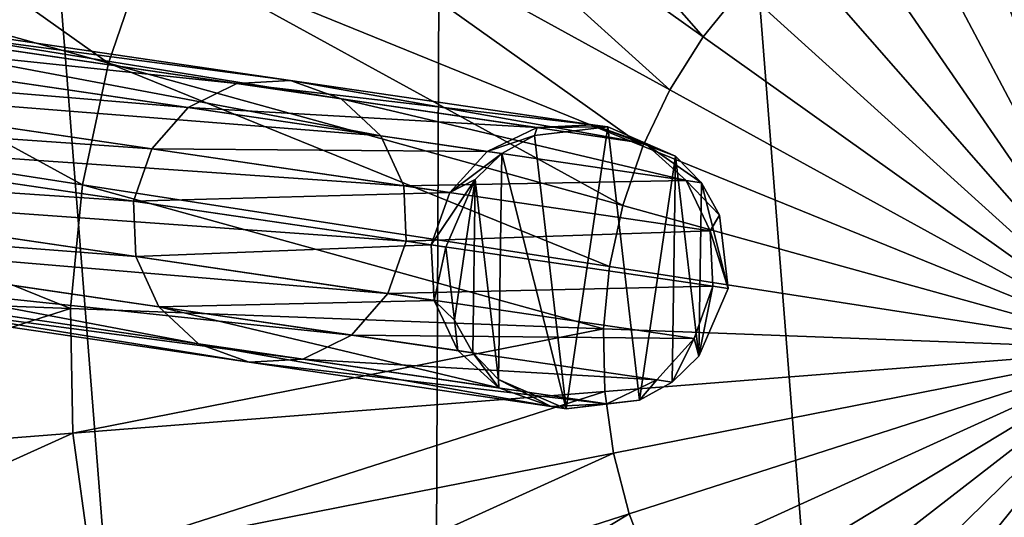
# Model space of a CAD drawing. Header units: millimetres. Extents: x 64 to 3333, y 103 to 3347.
# Tile 363 of 519: x 1707 to 1725, y 1775 to 1784. Entities that reach past the tile are written whole.
import ezdxf

# ---------------------------------------------------------------- set-up
doc = ezdxf.new("R2010")
doc.units = ezdxf.units.MM
doc.header["$LTSCALE"] = 25.4
doc.layers.get('0').update_dxf_attribs({"true_color": 0xff5454})

# ---------------------------------------------------------------- blocks, each defined once
blk = doc.blocks.new('SPIDER-6785-9743.STL')
at = {"color": 0}
mesh = blk.add_polyface(dxfattribs=at)
corners = [(1654.298, 1759.693, 1405.814), (1652.364, 1784.306, 1405.814), (1652.311, 1771.919, 1405.814), (1654.454, 1796.515, 1405.814), (1658.271, 1747.96, 1405.814), (1658.526, 1808.214, 1405.814), (1664.12, 1737.042, 1405.814), (1664.467, 1819.083, 1405.814), (1671.687, 1727.234, 1405.814), (1672.116, 1828.826, 1405.814), (1680.765, 1718.807, 1405.814), (1681.265, 1837.177, 1405.814), (1691.106, 1711.988, 1405.814), (1691.664, 1843.908, 1405.814), (1702.429, 1706.964, 1405.814), (1703.028, 1848.835, 1405.814), (1714.423, 1703.873, 1405.814), (1715.049, 1851.825, 1405.814), (1726.764, 1702.797, 1405.814), (1727.398, 1852.796, 1405.814), (1739.112, 1703.768, 1405.814), (1739.738, 1851.721, 1405.814), (1751.133, 1706.758, 1405.814), (1751.733, 1848.63, 1405.814), (1762.498, 1711.686, 1405.814), (1763.055, 1843.606, 1405.814), (1772.896, 1718.417, 1405.814), (1773.396, 1836.787, 1405.814), (1782.045, 1726.768, 1405.814), (1782.474, 1828.359, 1405.814), (1789.694, 1736.511, 1405.814), (1790.041, 1818.552, 1405.814), (1795.636, 1747.38, 1405.814), (1795.89, 1807.633, 1405.814), (1799.707, 1759.078, 1405.814), (1799.863, 1795.901, 1405.814), (1801.798, 1771.288, 1405.814), (1801.85, 1783.674, 1405.814)]
mesh.append_faces([[corners[k] for k in face] for face in [(0, 1, 2), (35, 36, 37)]], dxfattribs={"vtx0": -1, "color": 0})
mesh.append_faces([[corners[k] for k in face] for face in [(1, 0, 3), (3, 4, 5), (5, 6, 7), (7, 8, 9), (9, 10, 11), (11, 12, 13), (13, 14, 15), (15, 16, 17), (17, 18, 19), (19, 20, 21), (21, 22, 23), (23, 24, 25), (25, 26, 27), (27, 28, 29), (29, 30, 31), (31, 32, 33), (33, 34, 35)]], dxfattribs={"vtx0": -1, "vtx1": -1, "color": 0})
mesh.append_faces([[corners[k] for k in face] for face in [(3, 0, 4), (5, 4, 6), (7, 6, 8), (9, 8, 10), (11, 10, 12), (13, 12, 14), (15, 14, 16), (17, 16, 18), (19, 18, 20), (21, 20, 22), (23, 22, 24), (25, 24, 26), (27, 26, 28), (29, 28, 30), (31, 30, 32), (33, 32, 34), (35, 34, 36)]], dxfattribs={"vtx0": -1, "vtx2": -1, "color": 0})
mesh = blk.add_polyface(dxfattribs=at)
corners = [(1713.151, 1790.415, 1363.8), (1719.398, 1783.278, 1362.521), (1711.78, 1788.713, 1363.8), (1720.086, 1784.133, 1362.521)]
mesh.append_faces([[corners[k] for k in face] for face in [(0, 1, 2), (1, 0, 3)]], dxfattribs={"vtx0": -1, "color": 0})
mesh = blk.add_polyface(dxfattribs=at)
corners = [(1711.78, 1788.713, 1363.8), (1718.813, 1782.349, 1362.521), (1710.617, 1786.862, 1363.8), (1719.398, 1783.278, 1362.521)]
mesh.append_faces([[corners[k] for k in face] for face in [(0, 1, 2), (1, 0, 3)]], dxfattribs={"vtx0": -1, "color": 0})
mesh = blk.add_polyface(dxfattribs=at)
corners = [(1701.171, 1788.355, 1366.004), (1708.97, 1782.821, 1363.8), (1700.121, 1785.276, 1366.004), (1709.676, 1784.89, 1363.8)]
mesh.append_faces([[corners[k] for k in face] for face in [(0, 1, 2), (1, 0, 3)]], dxfattribs={"vtx0": -1, "color": 0})
mesh = blk.add_polyface(dxfattribs=at)
corners = [(1727.081, 1777.797, 1362.181), (1723.674, 1786.598, 1362.521), (1724.718, 1786.934, 1362.521)]
mesh.append_faces([[corners[k] for k in face] for face in [(0, 1, 2)]], dxfattribs={"color": 0})
mesh = blk.add_polyface(dxfattribs=at)
corners = [(1710.617, 1786.862, 1363.8), (1718.341, 1781.359, 1362.521), (1709.676, 1784.89, 1363.8), (1718.813, 1782.349, 1362.521)]
mesh.append_faces([[corners[k] for k in face] for face in [(0, 1, 2), (1, 0, 3)]], dxfattribs={"vtx0": -1, "color": 0})
mesh = blk.add_polyface(dxfattribs=at)
corners = [(1727.081, 1777.797, 1362.181), (1722.675, 1786.143, 1362.521), (1723.674, 1786.598, 1362.521)]
mesh.append_faces([[corners[k] for k in face] for face in [(0, 1, 2)]], dxfattribs={"color": 0})
mesh = blk.add_polyface(dxfattribs=at)
corners = [(1727.081, 1777.797, 1362.181), (1721.736, 1785.575, 1362.521), (1722.675, 1786.143, 1362.521)]
mesh.append_faces([[corners[k] for k in face] for face in [(0, 1, 2)]], dxfattribs={"color": 0})
mesh = blk.add_polyface(dxfattribs=at)
corners = [(1727.081, 1777.797, 1362.181), (1720.869, 1784.902, 1362.521), (1721.736, 1785.575, 1362.521)]
mesh.append_faces([[corners[k] for k in face] for face in [(0, 1, 2)]], dxfattribs={"color": 0})
mesh = blk.add_polyface(dxfattribs=at)
corners = [(1700.121, 1785.276, 1366.004), (1708.509, 1780.685, 1363.8), (1699.435, 1782.096, 1366.004), (1708.97, 1782.821, 1363.8)]
mesh.append_faces([[corners[k] for k in face] for face in [(0, 1, 2), (1, 0, 3)]], dxfattribs={"vtx0": -1, "color": 0})
mesh = blk.add_polyface(dxfattribs=at)
corners = [(1709.676, 1784.89, 1363.8), (1717.986, 1780.32, 1362.521), (1708.97, 1782.821, 1363.8), (1718.341, 1781.359, 1362.521)]
mesh.append_faces([[corners[k] for k in face] for face in [(0, 1, 2), (1, 0, 3)]], dxfattribs={"vtx0": -1, "color": 0})
mesh = blk.add_polyface(dxfattribs=at)
corners = [(1727.081, 1777.797, 1362.181), (1720.086, 1784.133, 1362.521), (1720.869, 1784.902, 1362.521)]
mesh.append_faces([[corners[k] for k in face] for face in [(0, 1, 2)]], dxfattribs={"color": 0})
mesh = blk.add_polyface(dxfattribs=at)
corners = [(1698.939, 1784.268, 1292.478), (1712.16, 1782.517, 1325.328), (1699.817, 1784.332, 1292.058), (1711.217, 1782.463, 1325.572)]
mesh.append_faces([[corners[k] for k in face] for face in [(0, 1, 2), (1, 0, 3)]], dxfattribs={"vtx0": -1, "color": 0})
mesh = blk.add_polyface(dxfattribs=at)
corners = [(1699.817, 1784.332, 1292.058), (1713.047, 1782.194, 1325.084), (1700.639, 1784.018, 1291.638), (1712.16, 1782.517, 1325.328)]
mesh.append_faces([[corners[k] for k in face] for face in [(0, 1, 2), (1, 0, 3)]], dxfattribs={"vtx0": -1, "color": 0})
mesh = blk.add_polyface(dxfattribs=at)
corners = [(1698.139, 1783.838, 1292.834), (1711.217, 1782.463, 1325.572), (1698.939, 1784.268, 1292.478), (1710.363, 1782.041, 1325.779)]
mesh.append_faces([[corners[k] for k in face] for face in [(0, 1, 2), (1, 0, 3)]], dxfattribs={"vtx0": -1, "color": 0})
mesh = blk.add_polyface(dxfattribs=at)
corners = [(1727.081, 1777.797, 1362.181), (1719.398, 1783.278, 1362.521), (1720.086, 1784.133, 1362.521)]
mesh.append_faces([[corners[k] for k in face] for face in [(0, 1, 2)]], dxfattribs={"color": 0})
mesh = blk.add_polyface(dxfattribs=at)
corners = [(1700.639, 1784.018, 1291.638), (1713.744, 1781.544, 1324.877), (1701.281, 1783.376, 1291.282), (1713.047, 1782.194, 1325.084)]
mesh.append_faces([[corners[k] for k in face] for face in [(0, 1, 2), (1, 0, 3)]], dxfattribs={"vtx0": -1, "color": 0})
mesh = blk.add_polyface(dxfattribs=at)
corners = [(1710.363, 1782.041, 1325.779), (1697.539, 1783.106, 1293.072), (1709.727, 1781.315, 1325.917), (1698.139, 1783.838, 1292.834)]
mesh.append_faces([[corners[k] for k in face] for face in [(0, 1, 2), (1, 0, 3)]], dxfattribs={"vtx0": -1, "color": 0})
mesh = blk.add_polyface(dxfattribs=at)
corners = [(1701.645, 1782.503, 1291.044), (1713.744, 1781.544, 1324.877), (1714.144, 1780.666, 1324.739), (1701.281, 1783.376, 1291.282)]
mesh.append_faces([[corners[k] for k in face] for face in [(0, 1, 2), (1, 0, 3)]], dxfattribs={"vtx0": -1, "color": 0})
mesh = blk.add_polyface(dxfattribs=at)
corners = [(1727.081, 1777.797, 1362.181), (1718.813, 1782.349, 1362.521), (1719.398, 1783.278, 1362.521)]
mesh.append_faces([[corners[k] for k in face] for face in [(0, 1, 2)]], dxfattribs={"color": 0})
mesh = blk.add_polyface(dxfattribs=at)
corners = [(1709.727, 1781.315, 1325.917), (1697.231, 1782.185, 1293.156), (1709.406, 1780.395, 1325.965), (1697.539, 1783.106, 1293.072)]
mesh.append_faces([[corners[k] for k in face] for face in [(0, 1, 2), (1, 0, 3)]], dxfattribs={"vtx0": -1, "color": 0})
mesh = blk.add_polyface(dxfattribs=at)
corners = [(1708.97, 1782.821, 1363.8), (1717.755, 1779.247, 1362.521), (1708.509, 1780.685, 1363.8), (1717.986, 1780.32, 1362.521)]
mesh.append_faces([[corners[k] for k in face] for face in [(0, 1, 2), (1, 0, 3)]], dxfattribs={"vtx0": -1, "color": 0})
mesh = blk.add_polyface(dxfattribs=at)
corners = [(1701.675, 1781.531, 1290.96), (1714.144, 1780.666, 1324.739), (1714.187, 1779.692, 1324.69), (1701.645, 1782.503, 1291.044)]
mesh.append_faces([[corners[k] for k in face] for face in [(0, 1, 2), (1, 0, 3)]], dxfattribs={"vtx0": -1, "color": 0})
mesh = blk.add_polyface(dxfattribs=at)
corners = [(1710.363, 1782.041, 1325.779), (1716.487, 1781.689, 1359.366), (1711.217, 1782.463, 1325.572), (1715.607, 1781.27, 1359.411)]
mesh.append_faces([[corners[k] for k in face] for face in [(0, 1, 2), (1, 0, 3)]], dxfattribs={"vtx0": -1, "color": 0})
mesh = blk.add_polyface(dxfattribs=at)
corners = [(1711.217, 1782.463, 1325.572), (1717.46, 1781.738, 1359.314), (1712.16, 1782.517, 1325.328), (1716.487, 1781.689, 1359.366)]
mesh.append_faces([[corners[k] for k in face] for face in [(0, 1, 2), (1, 0, 3)]], dxfattribs={"vtx0": -1, "color": 0})
mesh = blk.add_polyface(dxfattribs=at)
corners = [(1712.16, 1782.517, 1325.328), (1718.377, 1781.411, 1359.261), (1713.047, 1782.194, 1325.084), (1717.46, 1781.738, 1359.314)]
mesh.append_faces([[corners[k] for k in face] for face in [(0, 1, 2), (1, 0, 3)]], dxfattribs={"vtx0": -1, "color": 0})
mesh = blk.add_polyface(dxfattribs=at)
corners = [(1727.081, 1777.797, 1362.181), (1718.341, 1781.359, 1362.521), (1718.813, 1782.349, 1362.521)]
mesh.append_faces([[corners[k] for k in face] for face in [(0, 1, 2)]], dxfattribs={"color": 0})
mesh = blk.add_polyface(dxfattribs=at)
corners = [(1709.406, 1780.395, 1325.965), (1697.261, 1781.213, 1293.072), (1709.449, 1779.422, 1325.917), (1697.231, 1782.185, 1293.156)]
mesh.append_faces([[corners[k] for k in face] for face in [(0, 1, 2), (1, 0, 3)]], dxfattribs={"vtx0": -1, "color": 0})
mesh = blk.add_polyface(dxfattribs=at)
corners = [(1699.435, 1782.096, 1366.004), (1708.299, 1778.509, 1363.8), (1699.123, 1778.857, 1366.004), (1708.509, 1780.685, 1363.8)]
mesh.append_faces([[corners[k] for k in face] for face in [(0, 1, 2), (1, 0, 3)]], dxfattribs={"vtx0": -1, "color": 0})
mesh = blk.add_polyface(dxfattribs=at)
corners = [(1715.607, 1781.27, 1359.411), (1709.727, 1781.315, 1325.917), (1714.954, 1780.546, 1359.441), (1710.363, 1782.041, 1325.779)]
mesh.append_faces([[corners[k] for k in face] for face in [(0, 1, 2), (1, 0, 3)]], dxfattribs={"vtx0": -1, "color": 0})
mesh = blk.add_polyface(dxfattribs=at)
corners = [(1713.047, 1782.194, 1325.084), (1719.099, 1780.757, 1359.217), (1713.744, 1781.544, 1324.877), (1718.377, 1781.411, 1359.261)]
mesh.append_faces([[corners[k] for k in face] for face in [(0, 1, 2), (1, 0, 3)]], dxfattribs={"vtx0": -1, "color": 0})
mesh = blk.add_polyface(dxfattribs=at)
corners = [(1715.036, 1778.304, 1369.032), (1715.399, 1780.777, 1369.032), (1714.886, 1779.589, 1369.032), (1715.354, 1777.734, 1369.032), (1715.808, 1777.266, 1369.032), (1715.868, 1781.232, 1369.032), (1716.996, 1776.752, 1369.032), (1716.438, 1781.55, 1369.032), (1717.723, 1781.699, 1369.032), (1718.281, 1776.902, 1369.032), (1718.911, 1781.186, 1369.032), (1718.851, 1777.22, 1369.032), (1719.32, 1777.674, 1369.032), (1719.366, 1780.718, 1369.032), (1719.833, 1778.862, 1369.032), (1719.683, 1780.148, 1369.032)]
mesh.append_faces([[corners[k] for k in face] for face in [(0, 1, 2), (13, 14, 15)]], dxfattribs={"vtx0": -1, "color": 0})
mesh.append_faces([[corners[k] for k in face] for face in [(1, 4, 5), (5, 6, 7), (7, 6, 8), (8, 9, 10), (10, 12, 13)]], dxfattribs={"vtx0": -1, "vtx1": -1, "color": 0})
mesh.append_faces([[corners[k] for k in face] for face in [(1, 0, 3), (1, 3, 4), (5, 4, 6), (8, 6, 9), (10, 9, 11), (10, 11, 12), (13, 12, 14)]], dxfattribs={"vtx0": -1, "vtx2": -1, "color": 0})
mesh = blk.add_polyface(dxfattribs=at)
corners = [(1717.723, 1781.699, 1369.032), (1716.487, 1781.689, 1359.366), (1716.438, 1781.55, 1369.032)]
mesh.append_faces([[corners[k] for k in face] for face in [(0, 1, 2)]], dxfattribs={"color": 0})
mesh = blk.add_polyface(dxfattribs=at)
corners = [(1717.723, 1781.699, 1369.032), (1717.46, 1781.738, 1359.314), (1716.487, 1781.689, 1359.366)]
mesh.append_faces([[corners[k] for k in face] for face in [(0, 1, 2)]], dxfattribs={"color": 0})
mesh = blk.add_polyface(dxfattribs=at)
corners = [(1718.911, 1781.186, 1369.032), (1717.46, 1781.738, 1359.314), (1717.723, 1781.699, 1369.032)]
mesh.append_faces([[corners[k] for k in face] for face in [(0, 1, 2)]], dxfattribs={"color": 0})
mesh = blk.add_polyface(dxfattribs=at)
corners = [(1718.911, 1781.186, 1369.032), (1718.377, 1781.411, 1359.261), (1717.46, 1781.738, 1359.314)]
mesh.append_faces([[corners[k] for k in face] for face in [(0, 1, 2)]], dxfattribs={"color": 0})
mesh = blk.add_polyface(dxfattribs=at)
corners = [(1701.367, 1780.61, 1291.044), (1714.187, 1779.692, 1324.69), (1713.866, 1778.772, 1324.739), (1701.675, 1781.531, 1290.96)]
mesh.append_faces([[corners[k] for k in face] for face in [(0, 1, 2), (1, 0, 3)]], dxfattribs={"vtx0": -1, "color": 0})
mesh = blk.add_polyface(dxfattribs=at)
corners = [(1714.144, 1780.666, 1324.739), (1719.099, 1780.757, 1359.217), (1719.517, 1779.876, 1359.187), (1713.744, 1781.544, 1324.877)]
mesh.append_faces([[corners[k] for k in face] for face in [(0, 1, 2), (1, 0, 3)]], dxfattribs={"vtx0": -1, "color": 0})
mesh = blk.add_polyface(dxfattribs=at)
corners = [(1716.438, 1781.55, 1369.032), (1716.487, 1781.689, 1359.366), (1715.607, 1781.27, 1359.411)]
mesh.append_faces([[corners[k] for k in face] for face in [(0, 1, 2)]], dxfattribs={"color": 0})
mesh = blk.add_polyface(dxfattribs=at)
corners = [(1716.438, 1781.55, 1369.032), (1715.607, 1781.27, 1359.411), (1715.868, 1781.232, 1369.032)]
mesh.append_faces([[corners[k] for k in face] for face in [(0, 1, 2)]], dxfattribs={"color": 0})
mesh = blk.add_polyface(dxfattribs=at)
corners = [(1727.081, 1777.797, 1362.181), (1717.986, 1780.32, 1362.521), (1718.341, 1781.359, 1362.521)]
mesh.append_faces([[corners[k] for k in face] for face in [(0, 1, 2)]], dxfattribs={"color": 0})
mesh = blk.add_polyface(dxfattribs=at)
corners = [(1718.377, 1781.411, 1359.261), (1718.911, 1781.186, 1369.032), (1719.366, 1780.718, 1369.032)]
mesh.append_faces([[corners[k] for k in face] for face in [(0, 1, 2)]], dxfattribs={"color": 0})
mesh = blk.add_polyface(dxfattribs=at)
corners = [(1719.366, 1780.718, 1369.032), (1719.099, 1780.757, 1359.217), (1718.377, 1781.411, 1359.261)]
mesh.append_faces([[corners[k] for k in face] for face in [(0, 1, 2)]], dxfattribs={"color": 0})
mesh = blk.add_polyface(dxfattribs=at)
corners = [(1709.449, 1779.422, 1325.917), (1697.625, 1780.34, 1292.834), (1709.849, 1778.543, 1325.779), (1697.261, 1781.213, 1293.072)]
mesh.append_faces([[corners[k] for k in face] for face in [(0, 1, 2), (1, 0, 3)]], dxfattribs={"vtx0": -1, "color": 0})
mesh = blk.add_polyface(dxfattribs=at)
corners = [(1714.954, 1780.546, 1359.441), (1709.406, 1780.395, 1325.965), (1714.627, 1779.628, 1359.451), (1709.727, 1781.315, 1325.917)]
mesh.append_faces([[corners[k] for k in face] for face in [(0, 1, 2), (1, 0, 3)]], dxfattribs={"vtx0": -1, "color": 0})
mesh = blk.add_polyface(dxfattribs=at)
corners = [(1715.607, 1781.27, 1359.411), (1714.954, 1780.546, 1359.441), (1715.868, 1781.232, 1369.032)]
mesh.append_faces([[corners[k] for k in face] for face in [(0, 1, 2)]], dxfattribs={"color": 0})
mesh = blk.add_polyface(dxfattribs=at)
corners = [(1715.868, 1781.232, 1369.032), (1714.954, 1780.546, 1359.441), (1715.399, 1780.777, 1369.032)]
mesh.append_faces([[corners[k] for k in face] for face in [(0, 1, 2)]], dxfattribs={"color": 0})
mesh = blk.add_polyface(dxfattribs=at)
corners = [(1708.509, 1780.685, 1363.8), (1717.65, 1778.155, 1362.521), (1708.299, 1778.509, 1363.8), (1717.755, 1779.247, 1362.521)]
mesh.append_faces([[corners[k] for k in face] for face in [(0, 1, 2), (1, 0, 3)]], dxfattribs={"vtx0": -1, "color": 0})
mesh = blk.add_polyface(dxfattribs=at)
corners = [(1714.187, 1779.692, 1324.69), (1719.517, 1779.876, 1359.187), (1719.565, 1778.902, 1359.176), (1714.144, 1780.666, 1324.739)]
mesh.append_faces([[corners[k] for k in face] for face in [(0, 1, 2), (1, 0, 3)]], dxfattribs={"vtx0": -1, "color": 0})
mesh = blk.add_polyface(dxfattribs=at)
corners = [(1715.399, 1780.777, 1369.032), (1714.627, 1779.628, 1359.451), (1714.886, 1779.589, 1369.032)]
mesh.append_faces([[corners[k] for k in face] for face in [(0, 1, 2)]], dxfattribs={"color": 0})
mesh = blk.add_polyface(dxfattribs=at)
corners = [(1715.399, 1780.777, 1369.032), (1714.954, 1780.546, 1359.441), (1714.627, 1779.628, 1359.451)]
mesh.append_faces([[corners[k] for k in face] for face in [(0, 1, 2)]], dxfattribs={"color": 0})
mesh = blk.add_polyface(dxfattribs=at)
corners = [(1719.099, 1780.757, 1359.217), (1719.366, 1780.718, 1369.032), (1719.683, 1780.148, 1369.032)]
mesh.append_faces([[corners[k] for k in face] for face in [(0, 1, 2)]], dxfattribs={"color": 0})
mesh = blk.add_polyface(dxfattribs=at)
corners = [(1719.099, 1780.757, 1359.217), (1719.683, 1780.148, 1369.032), (1719.517, 1779.876, 1359.187)]
mesh.append_faces([[corners[k] for k in face] for face in [(0, 1, 2)]], dxfattribs={"color": 0})
mesh = blk.add_polyface(dxfattribs=at)
corners = [(1700.767, 1779.878, 1291.282), (1713.866, 1778.772, 1324.739), (1713.229, 1778.046, 1324.877), (1701.367, 1780.61, 1291.044)]
mesh.append_faces([[corners[k] for k in face] for face in [(0, 1, 2), (1, 0, 3)]], dxfattribs={"vtx0": -1, "color": 0})
mesh = blk.add_polyface(dxfattribs=at)
corners = [(1710.546, 1777.893, 1325.572), (1697.625, 1780.34, 1292.834), (1698.267, 1779.698, 1292.478), (1709.849, 1778.543, 1325.779)]
mesh.append_faces([[corners[k] for k in face] for face in [(0, 1, 2), (1, 0, 3)]], dxfattribs={"vtx0": -1, "color": 0})
mesh = blk.add_polyface(dxfattribs=at)
corners = [(1714.627, 1779.628, 1359.451), (1709.449, 1779.422, 1325.917), (1714.676, 1778.653, 1359.441), (1709.406, 1780.395, 1325.965)]
mesh.append_faces([[corners[k] for k in face] for face in [(0, 1, 2), (1, 0, 3)]], dxfattribs={"vtx0": -1, "color": 0})
mesh = blk.add_polyface(dxfattribs=at)
corners = [(1727.081, 1777.797, 1362.181), (1717.755, 1779.247, 1362.521), (1717.986, 1780.32, 1362.521)]
mesh.append_faces([[corners[k] for k in face] for face in [(0, 1, 2)]], dxfattribs={"color": 0})
mesh = blk.add_polyface(dxfattribs=at)
corners = [(1719.683, 1780.148, 1369.032), (1719.833, 1778.862, 1369.032), (1719.517, 1779.876, 1359.187)]
mesh.append_faces([[corners[k] for k in face] for face in [(0, 1, 2)]], dxfattribs={"color": 0})
mesh = blk.add_polyface(dxfattribs=at)
corners = [(1713.229, 1778.046, 1324.877), (1699.968, 1779.448, 1291.638), (1700.767, 1779.878, 1291.282), (1712.375, 1777.624, 1325.084)]
mesh.append_faces([[corners[k] for k in face] for face in [(0, 1, 2), (1, 0, 3)]], dxfattribs={"vtx0": -1, "color": 0})
mesh = blk.add_polyface(dxfattribs=at)
corners = [(1719.517, 1779.876, 1359.187), (1719.833, 1778.862, 1369.032), (1719.565, 1778.902, 1359.176)]
mesh.append_faces([[corners[k] for k in face] for face in [(0, 1, 2)]], dxfattribs={"color": 0})
mesh = blk.add_polyface(dxfattribs=at)
corners = [(1711.433, 1777.57, 1325.328), (1698.267, 1779.698, 1292.478), (1699.09, 1779.385, 1292.058), (1710.546, 1777.893, 1325.572)]
mesh.append_faces([[corners[k] for k in face] for face in [(0, 1, 2), (1, 0, 3)]], dxfattribs={"vtx0": -1, "color": 0})
mesh = blk.add_polyface(dxfattribs=at)
corners = [(1713.866, 1778.772, 1324.739), (1719.565, 1778.902, 1359.176), (1719.238, 1777.983, 1359.187), (1714.187, 1779.692, 1324.69)]
mesh.append_faces([[corners[k] for k in face] for face in [(0, 1, 2), (1, 0, 3)]], dxfattribs={"vtx0": -1, "color": 0})
mesh = blk.add_polyface(dxfattribs=at)
corners = [(1714.627, 1779.628, 1359.451), (1714.676, 1778.653, 1359.441), (1714.886, 1779.589, 1369.032)]
mesh.append_faces([[corners[k] for k in face] for face in [(0, 1, 2)]], dxfattribs={"color": 0})
mesh = blk.add_polyface(dxfattribs=at)
corners = [(1714.886, 1779.589, 1369.032), (1714.676, 1778.653, 1359.441), (1715.036, 1778.304, 1369.032)]
mesh.append_faces([[corners[k] for k in face] for face in [(0, 1, 2)]], dxfattribs={"color": 0})
mesh = blk.add_polyface(dxfattribs=at)
corners = [(1712.375, 1777.624, 1325.084), (1699.09, 1779.385, 1292.058), (1699.968, 1779.448, 1291.638), (1711.433, 1777.57, 1325.328)]
mesh.append_faces([[corners[k] for k in face] for face in [(0, 1, 2), (1, 0, 3)]], dxfattribs={"vtx0": -1, "color": 0})
mesh = blk.add_polyface(dxfattribs=at)
corners = [(1714.676, 1778.653, 1359.441), (1709.849, 1778.543, 1325.779), (1715.093, 1777.772, 1359.411), (1709.449, 1779.422, 1325.917)]
mesh.append_faces([[corners[k] for k in face] for face in [(0, 1, 2), (1, 0, 3)]], dxfattribs={"vtx0": -1, "color": 0})
mesh = blk.add_polyface(dxfattribs=at)
corners = [(1727.081, 1777.797, 1362.181), (1717.65, 1778.155, 1362.521), (1717.755, 1779.247, 1362.521)]
mesh.append_faces([[corners[k] for k in face] for face in [(0, 1, 2)]], dxfattribs={"color": 0})
mesh = blk.add_polyface(dxfattribs=at)
corners = [(1708.299, 1778.509, 1363.8), (1699.189, 1775.604, 1366.004), (1699.123, 1778.857, 1366.004), (1708.344, 1776.324, 1363.8)]
mesh.append_faces([[corners[k] for k in face] for face in [(0, 1, 2), (1, 0, 3)]], dxfattribs={"vtx0": -1, "color": 0})
mesh = blk.add_polyface(dxfattribs=at)
corners = [(1713.229, 1778.046, 1324.877), (1719.238, 1777.983, 1359.187), (1718.585, 1777.259, 1359.217), (1713.866, 1778.772, 1324.739)]
mesh.append_faces([[corners[k] for k in face] for face in [(0, 1, 2), (1, 0, 3)]], dxfattribs={"vtx0": -1, "color": 0})
mesh = blk.add_polyface(dxfattribs=at)
corners = [(1719.565, 1778.902, 1359.176), (1719.32, 1777.674, 1369.032), (1719.238, 1777.983, 1359.187)]
mesh.append_faces([[corners[k] for k in face] for face in [(0, 1, 2)]], dxfattribs={"color": 0})
mesh = blk.add_polyface(dxfattribs=at)
corners = [(1719.565, 1778.902, 1359.176), (1719.833, 1778.862, 1369.032), (1719.32, 1777.674, 1369.032)]
mesh.append_faces([[corners[k] for k in face] for face in [(0, 1, 2)]], dxfattribs={"color": 0})
mesh = blk.add_polyface(dxfattribs=at)
corners = [(1714.676, 1778.653, 1359.441), (1715.093, 1777.772, 1359.411), (1715.036, 1778.304, 1369.032)]
mesh.append_faces([[corners[k] for k in face] for face in [(0, 1, 2)]], dxfattribs={"color": 0})
mesh = blk.add_polyface(dxfattribs=at)
corners = [(1717.65, 1778.155, 1362.521), (1708.344, 1776.324, 1363.8), (1708.299, 1778.509, 1363.8), (1717.672, 1777.057, 1362.521)]
mesh.append_faces([[corners[k] for k in face] for face in [(0, 1, 2), (1, 0, 3)]], dxfattribs={"vtx0": -1, "color": 0})
mesh = blk.add_polyface(dxfattribs=at)
corners = [(1715.815, 1777.118, 1359.366), (1709.849, 1778.543, 1325.779), (1710.546, 1777.893, 1325.572), (1715.093, 1777.772, 1359.411)]
mesh.append_faces([[corners[k] for k in face] for face in [(0, 1, 2), (1, 0, 3)]], dxfattribs={"vtx0": -1, "color": 0})
mesh = blk.add_polyface(dxfattribs=at)
corners = [(1715.036, 1778.304, 1369.032), (1715.093, 1777.772, 1359.411), (1715.354, 1777.734, 1369.032)]
mesh.append_faces([[corners[k] for k in face] for face in [(0, 1, 2)]], dxfattribs={"color": 0})
mesh = blk.add_polyface(dxfattribs=at)
corners = [(1727.081, 1777.797, 1362.181), (1717.672, 1777.057, 1362.521), (1717.65, 1778.155, 1362.521)]
mesh.append_faces([[corners[k] for k in face] for face in [(0, 1, 2)]], dxfattribs={"color": 0})
mesh = blk.add_polyface(dxfattribs=at)
corners = [(1718.585, 1777.259, 1359.217), (1712.375, 1777.624, 1325.084), (1713.229, 1778.046, 1324.877), (1717.705, 1776.84, 1359.261)]
mesh.append_faces([[corners[k] for k in face] for face in [(0, 1, 2), (1, 0, 3)]], dxfattribs={"vtx0": -1, "color": 0})
mesh = blk.add_polyface(dxfattribs=at)
corners = [(1719.238, 1777.983, 1359.187), (1718.851, 1777.22, 1369.032), (1718.585, 1777.259, 1359.217)]
mesh.append_faces([[corners[k] for k in face] for face in [(0, 1, 2)]], dxfattribs={"color": 0})
mesh = blk.add_polyface(dxfattribs=at)
corners = [(1718.851, 1777.22, 1369.032), (1719.238, 1777.983, 1359.187), (1719.32, 1777.674, 1369.032)]
mesh.append_faces([[corners[k] for k in face] for face in [(0, 1, 2)]], dxfattribs={"color": 0})
mesh = blk.add_polyface(dxfattribs=at)
corners = [(1716.733, 1776.791, 1359.314), (1710.546, 1777.893, 1325.572), (1711.433, 1777.57, 1325.328), (1715.815, 1777.118, 1359.366)]
mesh.append_faces([[corners[k] for k in face] for face in [(0, 1, 2), (1, 0, 3)]], dxfattribs={"vtx0": -1, "color": 0})
mesh = blk.add_polyface(dxfattribs=at)
corners = [(1715.354, 1777.734, 1369.032), (1715.093, 1777.772, 1359.411), (1715.815, 1777.118, 1359.366)]
mesh.append_faces([[corners[k] for k in face] for face in [(0, 1, 2)]], dxfattribs={"color": 0})
mesh = blk.add_polyface(dxfattribs=at)
corners = [(1715.354, 1777.734, 1369.032), (1715.815, 1777.118, 1359.366), (1715.808, 1777.266, 1369.032)]
mesh.append_faces([[corners[k] for k in face] for face in [(0, 1, 2)]], dxfattribs={"color": 0})
mesh = blk.add_polyface(dxfattribs=at)
corners = [(1727.081, 1777.797, 1362.181), (1717.821, 1775.97, 1362.521), (1717.672, 1777.057, 1362.521)]
mesh.append_faces([[corners[k] for k in face] for face in [(0, 1, 2)]], dxfattribs={"color": 0})
mesh = blk.add_polyface(dxfattribs=at)
corners = [(1727.081, 1777.797, 1362.181), (1718.096, 1774.907, 1362.521), (1717.821, 1775.97, 1362.521)]
mesh.append_faces([[corners[k] for k in face] for face in [(0, 1, 2)]], dxfattribs={"color": 0})
mesh = blk.add_polyface(dxfattribs=at)
corners = [(1727.081, 1777.797, 1362.181), (1718.492, 1773.884, 1362.521), (1718.096, 1774.907, 1362.521)]
mesh.append_faces([[corners[k] for k in face] for face in [(0, 1, 2)]], dxfattribs={"color": 0})
mesh = blk.add_polyface(dxfattribs=at)
corners = [(1727.081, 1777.797, 1362.181), (1719.005, 1772.913, 1362.521), (1718.492, 1773.884, 1362.521)]
mesh.append_faces([[corners[k] for k in face] for face in [(0, 1, 2)]], dxfattribs={"color": 0})
mesh = blk.add_polyface(dxfattribs=at)
corners = [(1727.081, 1777.797, 1362.181), (1719.626, 1772.009, 1362.521), (1719.005, 1772.913, 1362.521)]
mesh.append_faces([[corners[k] for k in face] for face in [(0, 1, 2)]], dxfattribs={"color": 0})
mesh = blk.add_polyface(dxfattribs=at)
corners = [(1727.081, 1777.797, 1362.181), (1720.348, 1771.182, 1362.521), (1719.626, 1772.009, 1362.521)]
mesh.append_faces([[corners[k] for k in face] for face in [(0, 1, 2)]], dxfattribs={"color": 0})
mesh = blk.add_polyface(dxfattribs=at)
corners = [(1727.081, 1777.797, 1362.181), (1721.162, 1770.446, 1362.521), (1720.348, 1771.182, 1362.521)]
mesh.append_faces([[corners[k] for k in face] for face in [(0, 1, 2)]], dxfattribs={"color": 0})
mesh = blk.add_polyface(dxfattribs=at)
corners = [(1727.081, 1777.797, 1362.181), (1722.055, 1769.808, 1362.521), (1721.162, 1770.446, 1362.521)]
mesh.append_faces([[corners[k] for k in face] for face in [(0, 1, 2)]], dxfattribs={"color": 0})
mesh = blk.add_polyface(dxfattribs=at)
corners = [(1727.081, 1777.797, 1362.181), (1723.017, 1769.279, 1362.521), (1722.055, 1769.808, 1362.521)]
mesh.append_faces([[corners[k] for k in face] for face in [(0, 1, 2)]], dxfattribs={"color": 0})
mesh = blk.add_polyface(dxfattribs=at)
corners = [(1727.081, 1777.797, 1362.181), (1724.033, 1768.865, 1362.521), (1723.017, 1769.279, 1362.521)]
mesh.append_faces([[corners[k] for k in face] for face in [(0, 1, 2)]], dxfattribs={"color": 0})
mesh = blk.add_polyface(dxfattribs=at)
corners = [(1727.081, 1777.797, 1362.181), (1725.091, 1768.571, 1362.521), (1724.033, 1768.865, 1362.521)]
mesh.append_faces([[corners[k] for k in face] for face in [(0, 1, 2)]], dxfattribs={"color": 0})
mesh = blk.add_polyface(dxfattribs=at)
corners = [(1717.705, 1776.84, 1359.261), (1711.433, 1777.57, 1325.328), (1712.375, 1777.624, 1325.084), (1716.733, 1776.791, 1359.314)]
mesh.append_faces([[corners[k] for k in face] for face in [(0, 1, 2), (1, 0, 3)]], dxfattribs={"vtx0": -1, "color": 0})
mesh = blk.add_polyface(dxfattribs=at)
corners = [(1715.808, 1777.266, 1369.032), (1716.733, 1776.791, 1359.314), (1716.996, 1776.752, 1369.032)]
mesh.append_faces([[corners[k] for k in face] for face in [(0, 1, 2)]], dxfattribs={"color": 0})
mesh = blk.add_polyface(dxfattribs=at)
corners = [(1715.808, 1777.266, 1369.032), (1715.815, 1777.118, 1359.366), (1716.733, 1776.791, 1359.314)]
mesh.append_faces([[corners[k] for k in face] for face in [(0, 1, 2)]], dxfattribs={"color": 0})
mesh = blk.add_polyface(dxfattribs=at)
corners = [(1718.281, 1776.902, 1369.032), (1717.705, 1776.84, 1359.261), (1718.585, 1777.259, 1359.217)]
mesh.append_faces([[corners[k] for k in face] for face in [(0, 1, 2)]], dxfattribs={"color": 0})
mesh = blk.add_polyface(dxfattribs=at)
corners = [(1718.281, 1776.902, 1369.032), (1718.585, 1777.259, 1359.217), (1718.851, 1777.22, 1369.032)]
mesh.append_faces([[corners[k] for k in face] for face in [(0, 1, 2)]], dxfattribs={"color": 0})
mesh = blk.add_polyface(dxfattribs=at)
corners = [(1717.672, 1777.057, 1362.521), (1708.641, 1774.159, 1363.8), (1708.344, 1776.324, 1363.8), (1717.821, 1775.97, 1362.521)]
mesh.append_faces([[corners[k] for k in face] for face in [(0, 1, 2), (1, 0, 3)]], dxfattribs={"vtx0": -1, "color": 0})
mesh = blk.add_polyface(dxfattribs=at)
corners = [(1716.996, 1776.752, 1369.032), (1717.705, 1776.84, 1359.261), (1718.281, 1776.902, 1369.032)]
mesh.append_faces([[corners[k] for k in face] for face in [(0, 1, 2)]], dxfattribs={"color": 0})
mesh = blk.add_polyface(dxfattribs=at)
corners = [(1716.996, 1776.752, 1369.032), (1716.733, 1776.791, 1359.314), (1717.705, 1776.84, 1359.261)]
mesh.append_faces([[corners[k] for k in face] for face in [(0, 1, 2)]], dxfattribs={"color": 0})
mesh = blk.add_polyface(dxfattribs=at)
corners = [(1708.344, 1776.324, 1363.8), (1699.632, 1772.381, 1366.004), (1699.189, 1775.604, 1366.004), (1708.641, 1774.159, 1363.8)]
mesh.append_faces([[corners[k] for k in face] for face in [(0, 1, 2), (1, 0, 3)]], dxfattribs={"vtx0": -1, "color": 0})
mesh = blk.add_polyface(dxfattribs=at)
corners = [(1717.821, 1775.97, 1362.521), (1709.188, 1772.043, 1363.8), (1708.641, 1774.159, 1363.8), (1718.096, 1774.907, 1362.521)]
mesh.append_faces([[corners[k] for k in face] for face in [(0, 1, 2), (1, 0, 3)]], dxfattribs={"vtx0": -1, "color": 0})
mesh = blk.add_polyface(dxfattribs=at)
corners = [(1718.096, 1774.907, 1362.521), (1709.977, 1770.004, 1363.8), (1709.188, 1772.043, 1363.8), (1718.492, 1773.884, 1362.521)]
mesh.append_faces([[corners[k] for k in face] for face in [(0, 1, 2), (1, 0, 3)]], dxfattribs={"vtx0": -1, "color": 0})

msp = doc.modelspace()

# ---------------------------------------------------------------- block references
at = {"color": 250, "true_color": 0x262626}
msp.add_blockref('SPIDER-6785-9743.STL', (0, 0), dxfattribs=at)

doc.saveas('drawing.dxf')
